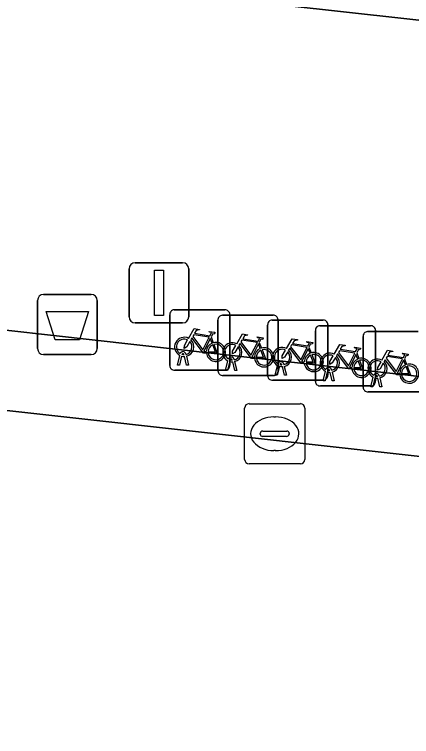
# Model space of a CAD drawing. Extents: x 162026 to 163502, y 387295 to 388169.
# Drawn here: x 162307.77 to 162314.37, y 387541.99 to 387553.98 of the extents above; entities that cross this region are included whole.
import ezdxf

# ---------------------------------------------------------------- set-up
doc = ezdxf.new("R2010")
doc.units = 0
for name, color, linetype in [('IMGEO_Afvalbak', 7, 'Continuous'), ('IMGEO_Fietsenrek', 7, 'Continuous'), ('IMGEO_Groenvoorziening', 7, 'Continuous'), ('IMGEO_Lichtmast', 7, 'Continuous'), ('IMGEO_Pand', 7, 'Continuous'), ('IMGEO_Rijbaan_lokaal_gesloten', 7, 'Continuous'), ('IMGEO_Rioolput', 7, 'Continuous'), ('IMGEO_Voetpad_open', 7, 'Continuous')]:
    doc.layers.add(name, color=color, linetype=linetype)

msp = doc.modelspace()

# ---------------------------------------------------------------- linework, layer by layer
at = {"layer": 'IMGEO_Afvalbak'}
for p, q in [((162308.256, 387549.336), (162309.046, 387549.336)), ((162309.046, 387549.336), (162308.256, 387549.336)), ((162308.156, 387548.436), (162308.156, 387549.236)), ((162308.156, 387549.236), (162308.156, 387548.436)), ((162309.146, 387549.236), (162309.146, 387548.436)), ((162309.146, 387548.436), (162309.146, 387549.236)), ((162309.046, 387548.336), (162308.256, 387548.336)), ((162308.256, 387548.336), (162309.046, 387548.336))]:
    msp.add_line(p, q, dxfattribs=at)
msp.add_lwpolyline([(162308.299, 387549.05), (162309.003, 387549.05), (162308.854, 387548.58), (162308.448, 387548.58), (162308.299, 387549.05)], dxfattribs=at)
for centre, start, end in [((162308.256, 387549.236), 90, 180), ((162308.256, 387549.236), 90, 180), ((162309.046, 387549.236), 0, 90), ((162309.046, 387549.236), 360, 90), ((162308.256, 387548.436), 180, 270), ((162308.256, 387548.436), 180, 270), ((162309.046, 387548.436), 270, 0), ((162309.046, 387548.436), 270, 0)]:
    msp.add_arc(centre, 0.1, start, end, dxfattribs=at)
at = {"layer": 'IMGEO_Fietsenrek'}
for p, q in [((162310.427, 387549.079), (162311.268, 387549.079)), ((162311.268, 387549.079), (162310.427, 387549.079)), ((162310.352, 387548.154), (162310.352, 387548.995)), ((162310.352, 387548.995), (162310.352, 387548.154)), ((162311.153, 387548.064), (162311.153, 387548.905)), ((162311.153, 387548.905), (162311.153, 387548.064)), ((162311.228, 387548.989), (162312.069, 387548.989)), ((162312.069, 387548.989), (162311.228, 387548.989)), ((162311.352, 387549.004), (162311.352, 387548.163)), ((162311.352, 387548.163), (162311.352, 387549.004)), ((162312.054, 387548.91), (162312.895, 387548.91)), ((162312.895, 387548.91), (162312.054, 387548.91)), ((162312.153, 387548.914), (162312.153, 387548.073)), ((162312.153, 387548.073), (162312.153, 387548.914)), ((162311.979, 387547.985), (162311.979, 387548.826)), ((162311.979, 387548.826), (162311.979, 387547.985)), ((162312.847, 387548.815), (162313.688, 387548.815)), ((162313.688, 387548.815), (162312.847, 387548.815)), ((162312.979, 387548.835), (162312.979, 387547.994)), ((162312.979, 387547.994), (162312.979, 387548.835)), ((162312.772, 387547.89), (162312.772, 387548.731)), ((162312.772, 387548.731), (162312.772, 387547.89)), ((162313.64, 387548.718), (162314.481, 387548.718)), ((162314.481, 387548.718), (162313.64, 387548.718)), ((162313.772, 387548.74), (162313.772, 387547.899)), ((162313.772, 387547.899), (162313.772, 387548.74)), ((162311.039, 387548.628), (162311.075, 387548.533)), ((162313.565, 387547.793), (162313.565, 387548.634)), ((162313.565, 387548.634), (162313.565, 387547.793)), ((162311.84, 387548.538), (162311.876, 387548.443)), ((162312.666, 387548.459), (162312.702, 387548.364)), ((162310.479, 387548.163), (162310.518, 387548.323)), ((162310.548, 387548.311), (162310.513, 387548.163)), ((162310.59, 387548.335), (162310.589, 387548.339)), ((162310.631, 387548.163), (162310.597, 387548.305)), ((162310.621, 387548.346), (162310.622, 387548.339)), ((162310.629, 387548.309), (162310.664, 387548.163)), ((162313.459, 387548.364), (162313.495, 387548.269)), ((162311.28, 387548.073), (162311.319, 387548.233)), ((162311.349, 387548.221), (162311.314, 387548.073)), ((162311.391, 387548.245), (162311.39, 387548.249)), ((162311.432, 387548.073), (162311.398, 387548.215)), ((162311.422, 387548.256), (162311.423, 387548.249)), ((162311.43, 387548.219), (162311.465, 387548.073)), ((162314.252, 387548.267), (162314.288, 387548.172)), ((162311.277, 387548.079), (162310.436, 387548.079)), ((162310.436, 387548.079), (162311.277, 387548.079)), ((162310.513, 387548.163), (162310.479, 387548.163)), ((162310.664, 387548.163), (162310.631, 387548.163)), ((162311.314, 387548.073), (162311.28, 387548.073)), ((162311.465, 387548.073), (162311.432, 387548.073)), ((162312.106, 387547.994), (162312.145, 387548.154)), ((162312.175, 387548.142), (162312.14, 387547.994)), ((162312.217, 387548.166), (162312.216, 387548.17)), ((162312.258, 387547.994), (162312.224, 387548.136)), ((162312.248, 387548.177), (162312.249, 387548.17)), ((162312.256, 387548.14), (162312.291, 387547.994)), ((162313.01, 387548.071), (162313.009, 387548.075)), ((162313.041, 387548.082), (162313.042, 387548.075)), ((162312.078, 387547.989), (162311.237, 387547.989)), ((162311.237, 387547.989), (162312.078, 387547.989)), ((162312.14, 387547.994), (162312.106, 387547.994)), ((162312.291, 387547.994), (162312.258, 387547.994)), ((162312.899, 387547.899), (162312.938, 387548.059)), ((162312.968, 387548.047), (162312.933, 387547.899)), ((162313.051, 387547.899), (162313.017, 387548.041)), ((162313.049, 387548.045), (162313.084, 387547.899)), ((162313.692, 387547.802), (162313.731, 387547.962)), ((162313.761, 387547.95), (162313.726, 387547.802)), ((162313.803, 387547.974), (162313.802, 387547.978)), ((162313.834, 387547.985), (162313.835, 387547.978)), ((162313.842, 387547.948), (162313.877, 387547.802)), ((162312.904, 387547.91), (162312.063, 387547.91)), ((162312.063, 387547.91), (162312.904, 387547.91)), ((162312.933, 387547.899), (162312.899, 387547.899)), ((162313.084, 387547.899), (162313.051, 387547.899)), ((162313.844, 387547.802), (162313.81, 387547.944)), ((162313.697, 387547.815), (162312.856, 387547.815)), ((162312.856, 387547.815), (162313.697, 387547.815)), ((162314.49, 387547.718), (162313.649, 387547.718)), ((162313.649, 387547.718), (162314.49, 387547.718)), ((162313.726, 387547.802), (162313.692, 387547.802)), ((162313.877, 387547.802), (162313.844, 387547.802))]:
    msp.add_line(p, q, dxfattribs=at)
for points in [[(162310.665, 387548.605), (162310.76, 387548.769), (162310.846, 387548.755), (162310.848, 387548.746), (162310.792, 387548.735), (162310.765, 387548.69), (162311.021, 387548.649)], [(162311.008, 387548.624), (162310.751, 387548.665), (162310.734, 387548.636), (162310.901, 387548.416), (162311.008, 387548.624)], [(162311.021, 387548.649), (162311.046, 387548.698), (162311.04, 387548.702), (162311.017, 387548.706), (162311.005, 387548.713), (162311.004, 387548.716), (162311.006, 387548.721), (162311.101, 387548.706), (162311.103, 387548.696), (162311.093, 387548.683), (162311.081, 387548.677), (162311.067, 387548.683), (162311.039, 387548.628)], [(162311.466, 387548.515), (162311.561, 387548.679), (162311.647, 387548.665), (162311.649, 387548.656), (162311.593, 387548.645), (162311.566, 387548.6), (162311.822, 387548.559)], [(162310.686, 387548.553), (162310.634, 387548.463), (162310.594, 387548.438), (162310.595, 387548.485), (162310.65, 387548.579)], [(162310.961, 387548.361), (162310.911, 387548.361), (162310.72, 387548.612), (162310.701, 387548.58)], [(162311.056, 387548.526), (162311.026, 387548.603), (162310.917, 387548.385), (162310.96, 387548.385)], [(162311.809, 387548.534), (162311.552, 387548.575), (162311.535, 387548.546), (162311.702, 387548.326), (162311.809, 387548.534)], [(162311.822, 387548.559), (162311.847, 387548.608), (162311.841, 387548.612), (162311.818, 387548.616), (162311.806, 387548.623), (162311.805, 387548.626), (162311.807, 387548.631), (162311.902, 387548.616), (162311.904, 387548.606), (162311.894, 387548.593), (162311.882, 387548.587), (162311.868, 387548.593), (162311.84, 387548.538)], [(162312.292, 387548.436), (162312.387, 387548.6), (162312.473, 387548.586), (162312.475, 387548.577), (162312.419, 387548.566), (162312.392, 387548.521), (162312.648, 387548.48)], [(162312.648, 387548.48), (162312.673, 387548.529), (162312.667, 387548.533), (162312.644, 387548.537), (162312.632, 387548.544), (162312.631, 387548.547), (162312.633, 387548.552), (162312.728, 387548.537), (162312.73, 387548.527), (162312.72, 387548.514), (162312.708, 387548.508), (162312.694, 387548.514), (162312.666, 387548.459)], [(162310.99, 387548.385), (162311.11, 387548.384), (162311.066, 387548.498)], [(162311.086, 387548.505), (162311.141, 387548.36), (162310.991, 387548.36)], [(162311.487, 387548.463), (162311.435, 387548.373), (162311.395, 387548.348), (162311.396, 387548.395), (162311.451, 387548.489)], [(162311.762, 387548.271), (162311.712, 387548.271), (162311.521, 387548.522), (162311.502, 387548.49)], [(162311.857, 387548.436), (162311.827, 387548.513), (162311.718, 387548.295), (162311.761, 387548.295)], [(162312.588, 387548.192), (162312.538, 387548.192), (162312.347, 387548.443), (162312.328, 387548.411)], [(162312.635, 387548.455), (162312.378, 387548.496), (162312.361, 387548.467), (162312.528, 387548.247), (162312.635, 387548.455)], [(162312.683, 387548.357), (162312.653, 387548.434), (162312.544, 387548.216), (162312.587, 387548.216)], [(162313.085, 387548.341), (162313.18, 387548.505), (162313.266, 387548.491), (162313.268, 387548.482), (162313.212, 387548.471), (162313.185, 387548.426), (162313.441, 387548.385)], [(162313.441, 387548.385), (162313.466, 387548.434), (162313.46, 387548.438), (162313.437, 387548.442), (162313.425, 387548.449), (162313.424, 387548.452), (162313.426, 387548.457), (162313.521, 387548.442), (162313.523, 387548.432), (162313.513, 387548.419), (162313.501, 387548.413), (162313.487, 387548.419), (162313.459, 387548.364)], [(162311.791, 387548.295), (162311.911, 387548.294), (162311.867, 387548.408)], [(162311.887, 387548.415), (162311.942, 387548.27), (162311.792, 387548.27)], [(162312.313, 387548.384), (162312.261, 387548.294), (162312.221, 387548.269), (162312.222, 387548.316), (162312.277, 387548.41)], [(162312.617, 387548.216), (162312.737, 387548.215), (162312.693, 387548.329)], [(162312.713, 387548.336), (162312.768, 387548.191), (162312.618, 387548.191)], [(162313.106, 387548.289), (162313.054, 387548.199), (162313.014, 387548.174), (162313.015, 387548.221), (162313.07, 387548.315)], [(162313.381, 387548.097), (162313.331, 387548.097), (162313.14, 387548.348), (162313.121, 387548.316)], [(162313.428, 387548.36), (162313.171, 387548.401), (162313.154, 387548.372), (162313.321, 387548.152), (162313.428, 387548.36)], [(162313.476, 387548.262), (162313.446, 387548.339), (162313.337, 387548.121), (162313.38, 387548.121)], [(162313.878, 387548.244), (162313.973, 387548.408), (162314.059, 387548.394), (162314.061, 387548.385), (162314.005, 387548.374), (162313.978, 387548.329), (162314.234, 387548.288)], [(162314.234, 387548.288), (162314.259, 387548.337), (162314.253, 387548.341), (162314.23, 387548.345), (162314.218, 387548.352), (162314.217, 387548.355), (162314.219, 387548.36), (162314.314, 387548.345), (162314.316, 387548.335), (162314.306, 387548.322), (162314.294, 387548.316), (162314.28, 387548.322), (162314.252, 387548.267)], [(162313.41, 387548.121), (162313.53, 387548.12), (162313.486, 387548.234)], [(162313.506, 387548.241), (162313.561, 387548.096), (162313.411, 387548.096)], [(162313.899, 387548.192), (162313.847, 387548.102), (162313.807, 387548.077), (162313.808, 387548.124), (162313.863, 387548.218)], [(162314.174, 387548), (162314.124, 387548), (162313.933, 387548.251), (162313.914, 387548.219)], [(162314.221, 387548.263), (162313.964, 387548.304), (162313.947, 387548.275), (162314.114, 387548.055), (162314.221, 387548.263)], [(162314.269, 387548.165), (162314.239, 387548.242), (162314.13, 387548.024), (162314.173, 387548.024)], [(162314.203, 387548.024), (162314.323, 387548.023), (162314.279, 387548.137)], [(162314.299, 387548.144), (162314.354, 387547.999), (162314.204, 387547.999)]]:
    msp.add_lwpolyline(points, dxfattribs=at)
for centre, radius, start, end in [((162310.43, 387549.001), 0.0779, 92.4484, 184.2845), ((162310.43, 387549.001), 0.0779, 92.4484, 184.2845), ((162311.274, 387549.001), 0.0779, 2.4484, 94.2845), ((162311.274, 387549.001), 0.0779, 2.4484, 94.2845), ((162311.231, 387548.911), 0.0779, 92.4484, 184.2845), ((162311.231, 387548.911), 0.0779, 92.4484, 184.2845), ((162312.057, 387548.832), 0.0779, 92.4484, 184.2845), ((162312.057, 387548.832), 0.0779, 92.4484, 184.2845), ((162312.075, 387548.911), 0.0779, 2.4484, 94.2845), ((162312.075, 387548.911), 0.0779, 2.4484, 94.2845), ((162312.901, 387548.832), 0.0779, 2.4484, 94.2845), ((162312.901, 387548.832), 0.0779, 2.4484, 94.2845), ((162312.85, 387548.737), 0.0779, 92.4484, 184.2845), ((162312.85, 387548.737), 0.0779, 92.4484, 184.2845), ((162313.694, 387548.737), 0.0779, 2.4484, 94.2845), ((162313.694, 387548.737), 0.0779, 2.4484, 94.2845), ((162313.643, 387548.64), 0.0779, 92.4484, 184.2845), ((162313.643, 387548.64), 0.0779, 92.4484, 184.2845), ((162310.592, 387548.464), 0.159, 62.6766, 242.1369), ((162310.592, 387548.464), 0.129, 63.3192, 238.903), ((162310.592, 387548.464), 0.129, 283.6043, 43.4302), ((162310.592, 387548.464), 0.159, 283.5766, 46.6042), ((162311.119, 387548.38), 0.159, 113.3408, 178.3217), ((162311.119, 387548.38), 0.159, 187.0065, 105.7708), ((162311.119, 387548.38), 0.129, 113.923, 177.9556), ((162311.119, 387548.38), 0.129, 188.6715, 104.5883), ((162311.393, 387548.374), 0.159, 62.6766, 242.1369), ((162311.393, 387548.374), 0.129, 63.3192, 238.903), ((162311.393, 387548.374), 0.129, 283.6043, 43.4302), ((162311.393, 387548.374), 0.159, 283.5766, 46.6042), ((162311.92, 387548.29), 0.159, 113.3408, 178.3217), ((162311.92, 387548.29), 0.159, 187.0065, 105.7708), ((162312.219, 387548.295), 0.159, 62.6766, 242.1369), ((162312.219, 387548.295), 0.129, 63.3192, 238.903), ((162310.572, 387548.335), 0.0499, 12.8025, 158.6934), ((162310.592, 387548.464), 0.159, 253.9967, 271.7867), ((162310.572, 387548.335), 0.0174, 12.8025, 163.4502), ((162310.592, 387548.464), 0.129, 253.415, 269.0204), ((162311.92, 387548.29), 0.129, 113.923, 177.9556), ((162311.92, 387548.29), 0.129, 188.6715, 104.5883), ((162312.219, 387548.295), 0.129, 283.6043, 43.4302), ((162312.219, 387548.295), 0.159, 283.5766, 46.6042), ((162312.746, 387548.211), 0.159, 113.3408, 178.3217), ((162312.746, 387548.211), 0.159, 187.0065, 105.7708), ((162312.746, 387548.211), 0.129, 113.923, 177.9556), ((162312.746, 387548.211), 0.129, 188.6715, 104.5883), ((162313.012, 387548.2), 0.159, 62.6766, 242.1369), ((162313.012, 387548.2), 0.129, 63.3192, 238.903), ((162313.012, 387548.2), 0.159, 283.5766, 46.6042), ((162311.373, 387548.245), 0.0499, 12.8025, 158.6934), ((162311.393, 387548.374), 0.159, 253.9967, 271.7867), ((162311.373, 387548.245), 0.0174, 12.8025, 163.4502), ((162311.393, 387548.374), 0.129, 253.415, 269.0204), ((162312.199, 387548.166), 0.0499, 12.8025, 158.6934), ((162313.012, 387548.2), 0.129, 283.6043, 43.4302), ((162313.539, 387548.116), 0.159, 113.3408, 178.3217), ((162313.539, 387548.116), 0.159, 187.0065, 105.7708), ((162313.539, 387548.116), 0.129, 113.923, 177.9556), ((162313.539, 387548.116), 0.129, 188.6715, 104.5883), ((162313.805, 387548.103), 0.159, 62.6766, 242.1369), ((162313.805, 387548.103), 0.129, 63.3192, 238.903), ((162313.805, 387548.103), 0.129, 283.6043, 43.4302), ((162313.805, 387548.103), 0.159, 283.5766, 46.6042), ((162310.43, 387548.157), 0.0779, 182.4484, 274.2845), ((162310.43, 387548.157), 0.0779, 182.4484, 274.2845), ((162311.274, 387548.157), 0.0779, 272.4484, 4.2845), ((162311.274, 387548.157), 0.0779, 272.4484, 4.2845), ((162312.075, 387548.067), 0.0779, 272.4484, 4.2845), ((162312.075, 387548.067), 0.0779, 272.4484, 4.2845), ((162312.219, 387548.295), 0.159, 253.9967, 271.7867), ((162312.199, 387548.166), 0.0174, 12.8025, 163.4502), ((162312.219, 387548.295), 0.129, 253.415, 269.0204), ((162312.992, 387548.071), 0.0499, 12.8025, 158.6934), ((162312.992, 387548.071), 0.0174, 12.8025, 163.4502), ((162313.012, 387548.2), 0.129, 253.415, 269.0204), ((162314.332, 387548.019), 0.159, 113.3408, 178.3217), ((162314.332, 387548.019), 0.159, 187.0065, 105.7708), ((162314.332, 387548.019), 0.129, 113.923, 177.9556), ((162314.332, 387548.019), 0.129, 188.6715, 104.5883), ((162311.231, 387548.067), 0.0779, 182.4484, 274.2845), ((162311.231, 387548.067), 0.0779, 182.4484, 274.2845), ((162312.057, 387547.988), 0.0779, 182.4484, 274.2845), ((162312.057, 387547.988), 0.0779, 182.4484, 274.2845), ((162312.901, 387547.988), 0.0779, 272.4484, 4.2845), ((162312.901, 387547.988), 0.0779, 272.4484, 4.2845), ((162313.012, 387548.2), 0.159, 253.9967, 271.7867), ((162313.785, 387547.974), 0.0499, 12.8025, 158.6934), ((162313.805, 387548.103), 0.159, 253.9967, 271.7867), ((162313.785, 387547.974), 0.0174, 12.8025, 163.4502), ((162313.805, 387548.103), 0.129, 253.415, 269.0204), ((162312.85, 387547.893), 0.0779, 182.4484, 274.2845), ((162312.85, 387547.893), 0.0779, 182.4484, 274.2845), ((162313.694, 387547.893), 0.0779, 272.4484, 4.2845), ((162313.694, 387547.893), 0.0779, 272.4484, 4.2845), ((162313.643, 387547.796), 0.0779, 182.4484, 274.2845), ((162313.643, 387547.796), 0.0779, 182.4484, 274.2845)]:
    msp.add_arc(centre, radius, start, end, dxfattribs=at)
at = {"layer": 'IMGEO_Groenvoorziening'}
msp.add_lwpolyline([(162320.504, 387547.333), (162317.521, 387547.632), (162304.856, 387549.053), (162301.909, 387549.364), (162295.563, 387550.049), (162295.461, 387548.755), (162300.729, 387548.178), (162318.59, 387546.192), (162331.98, 387544.706), (162335.41, 387544.327), (162338.051, 387544.035), (162338.197, 387545.367), (162335.201, 387545.678)], close=True, dxfattribs=at)
at = {"layer": 'IMGEO_Lichtmast'}
for p, q in [((162309.677, 387548.961), (162309.677, 387549.761)), ((162309.677, 387549.761), (162309.677, 387548.961)), ((162309.777, 387549.861), (162310.567, 387549.861)), ((162310.567, 387549.861), (162309.777, 387549.861)), ((162310.667, 387549.761), (162310.667, 387548.961)), ((162310.667, 387548.961), (162310.667, 387549.761)), ((162310.567, 387548.861), (162309.777, 387548.861)), ((162309.777, 387548.861), (162310.567, 387548.861))]:
    msp.add_line(p, q, dxfattribs=at)
msp.add_lwpolyline([(162310.097, 387549.736), (162310.247, 387549.736), (162310.247, 387548.986), (162310.097, 387548.986), (162310.097, 387549.736)], dxfattribs=at)
for centre, start, end in [((162309.777, 387549.761), 90, 180), ((162309.777, 387549.761), 90, 180), ((162310.567, 387549.761), 0, 90), ((162310.567, 387549.761), 360, 90), ((162309.777, 387548.961), 180, 270), ((162309.777, 387548.961), 180, 270), ((162310.567, 387548.961), 270, 0), ((162310.567, 387548.961), 270, 0)]:
    msp.add_arc(centre, 0.1, start, end, dxfattribs=at)
at = {"layer": 'IMGEO_Pand'}
msp.add_lwpolyline([(162276.745, 387558.061), (162370.078, 387547.752)], dxfattribs=at)
at = {"layer": 'IMGEO_Rijbaan_lokaal_gesloten'}
msp.add_lwpolyline([(162335.41, 387544.327), (162331.98, 387544.706), (162318.59, 387546.192), (162300.729, 387548.178), (162295.461, 387548.755), (162288.98, 387549.467), (162278.744, 387550.591)], dxfattribs=at)
at = {"layer": 'IMGEO_Rioolput'}
for p, q in [((162311.671, 387547.521), (162312.523, 387547.521)), ((162311.596, 387546.595), (162311.596, 387547.447)), ((162312.597, 387547.447), (162312.597, 387546.595)), ((162312.084, 387547.301), (162312.109, 387547.301)), ((162311.855, 387547.015), (162311.855, 387547.027)), ((162311.898, 387547.064), (162312.296, 387547.064)), ((162312.339, 387547.027), (162312.339, 387547.015)), ((162312.293, 387546.978), (162311.895, 387546.978)), ((162312.107, 387546.741), (162312.082, 387546.741)), ((162312.523, 387546.521), (162311.671, 387546.521))]:
    msp.add_line(p, q, dxfattribs=at)
for points in [[(162311.671, 387547.521), (162312.523, 387547.521)], [(162311.596, 387546.595), (162311.596, 387547.447)], [(162312.597, 387547.447), (162312.597, 387546.595)], [(162312.523, 387546.521), (162311.671, 387546.521)]]:
    msp.add_lwpolyline(points, dxfattribs=at)
for centre, radius, start, end in [((162311.673, 387547.445), 0.0765, 91.552, 178.448), ((162311.673, 387547.445), 0.0765, 91.552, 178.448), ((162312.521, 387547.445), 0.0765, 1.552, 88.448), ((162312.521, 387547.445), 0.0765, 1.552, 88.448), ((162311.895, 387547.024), 0.0403, 85.8775, 175.7526), ((162311.892, 387547.014), 0.0366, 178.938, 274.7102), ((162312.296, 387547.021), 0.043, 264.8664, 352.4533), ((162312.3, 387547.026), 0.0386, 1.7309, 96.639), ((162311.673, 387546.597), 0.0765, 181.552, 268.448), ((162311.673, 387546.597), 0.0765, 181.552, 268.448), ((162312.521, 387546.597), 0.0765, 271.552, 358.448), ((162312.521, 387546.597), 0.0765, 271.552, 358.448)]:
    msp.add_arc(centre, radius, start, end, dxfattribs=at)
for centre, major_axis, ratio, start_param, end_param in [((162312.083, 387547.021), (-0.387, 0.002), 0.722429, 4.712389, 7.853982), ((162312.108, 387547.021), (-0.39, 0.002), 0.717154, 1.570796, 4.712389)]:
    msp.add_ellipse(centre, major_axis=major_axis, ratio=ratio, start_param=start_param, end_param=end_param, dxfattribs=at)
at = {"layer": 'IMGEO_Voetpad_open'}
for points in [[(162370.078, 387547.752), (162276.745, 387558.061), (162276.084, 387551.129)], [(162304.856, 387549.053), (162317.521, 387547.632), (162317.746, 387549.425), (162320.722, 387549.105), (162320.504, 387547.333), (162335.201, 387545.678), (162335.417, 387547.465), (162338.391, 387547.146), (162338.197, 387545.367), (162338.051, 387544.035), (162343.504, 387543.432), (162343.643, 387544.745), (162348.613, 387544.192), (162348.482, 387542.882), (162356.516, 387541.994)]]:
    msp.add_lwpolyline(points, dxfattribs=at)

doc.saveas('drawing.dxf')
